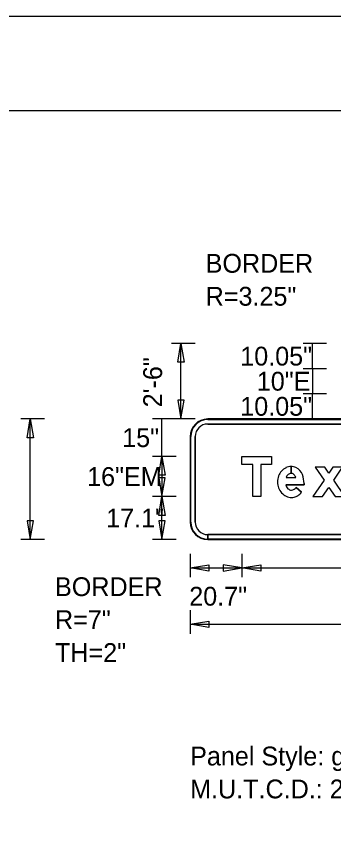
# Model space of a CAD drawing. Extents: x 1806251 to 1809821, y 414895 to 422886.
# Drawn here: x 1809675.911 to 1809677.177, y 415330.976 to 415334.226 of the extents above; entities that cross this region are included whole.
import ezdxf

# ---------------------------------------------------------------- set-up
doc = ezdxf.new("R2010")
doc.units = 0
for name, color, linetype in [('GSBWFILL', 7, 'Continuous'), ('GSCOLORFILL', 7, 'Continuous'), ('GSDIMS', 7, 'Continuous'), ('GSOUTLINE', 7, 'Continuous'), ('GSSHT', 7, 'Continuous')]:
    doc.layers.add(name, color=color, linetype=linetype)

msp = doc.modelspace()

# ---------------------------------------------------------------- linework, layer by layer
at = {"layer": 'GSBWFILL'}
for p, q in [((1809678.5151, 415332.6211), (1809676.6751, 415332.6211)), ((1809676.6751, 415332.6011), (1809678.5151, 415332.6011)), ((1809676.6051, 415332.5511), (1809676.6051, 415332.2101)), ((1809676.6251, 415332.2101), (1809676.6251, 415332.5511)), ((1809677.0074, 415332.4316), (1809677.0074, 415332.404)), ((1809677.0074, 415332.404), (1809677.0074, 415332.4316)), ((1809676.9879, 415332.3879), (1809677.0258, 415332.3879)), ((1809677.0271, 415332.3483), (1809677.049, 415332.3289)), ((1809676.6751, 415332.1401), (1809676.6751, 415332.1601)), ((1809678.5151, 415332.1601), (1809676.6753, 415332.1601)), ((1809676.6753, 415332.1601), (1809676.6753, 415332.1401)), ((1809676.6753, 415332.1401), (1809678.5151, 415332.1401))]:
    msp.add_line(p, q, dxfattribs=at)
for points in [[(1809676.8863, 415332.3116), (1809676.8543, 415332.3116), (1809676.8543, 415332.4396), (1809676.8111, 415332.4396), (1809676.8111, 415332.4716), (1809676.9295, 415332.4716), (1809676.9295, 415332.4396), (1809676.8863, 415332.4396)], [(1809677.2131, 415332.4284), (1809677.1743, 415332.4284), (1809677.1583, 415332.405), (1809677.1423, 415332.4284), (1809677.1035, 415332.4284), (1809677.1389, 415332.3767), (1809677.0943, 415332.3116), (1809677.1331, 415332.3116), (1809677.1583, 415332.3484), (1809677.1835, 415332.3116), (1809677.2223, 415332.3116), (1809677.1777, 415332.3767)]]:
    msp.add_lwpolyline(points, close=True, dxfattribs=at)
msp.add_lwpolyline([(1809677.0591, 415332.3637), (1809677.0591, 415332.3591), (1809676.9861, 415332.3591)], dxfattribs=at)
for centre, radius, start, end in [((1809676.6751, 415332.5511), 0.07, 90, 180), ((1809676.6751, 415332.5511), 0.05, 90, 180), ((1809676.6751, 415332.2101), 0.07, 180, 270), ((1809676.6751, 415332.2101), 0.05, 180, 270)]:
    msp.add_arc(centre, radius, start, end, dxfattribs=at)
for centre, major_axis, start_param, end_param in [((1809677.0107, 415332.3773), (0, 0.055), 0.44196, 0.851746), ((1809677.0074, 415332.3842), (0, 0.0474), 0, 0.44196), ((1809677.0074, 415332.3842), (0, 0.0474), 5.868518, 6.283016), ((1809677.0062, 415332.3823), (0, 0.0496), 5.061282, 5.861635), ((1809677.0237, 415332.37), (0, 0.0702), 1.222943, 1.570796), ((1809677.0157, 415332.3729), (0, 0.0617), 0.851746, 1.222943), ((1809677.0119, 415332.3806), (0, 0.0251), 0.703138, 1.275447), ((1809677.0074, 415332.3854), (0, 0.0185), 0, 0.684319), ((1809677.0074, 415332.3825), (0, 0.0215), 6.008019, 6.282813), ((1809677.01, 415332.3916), (0, 0.012), 5.468651, 6.008019), ((1809676.9957, 415332.3781), (0, 0.0317), 5.027692, 5.468651), ((1809676.9551, 415332.3637), (0, 0.104), 4.712389, 5.061282), ((1809677.0216, 415332.37), (0, 0.0681), 1.570796, 1.928626), ((1809677.0168, 415332.3659), (0, 0.0315), 1.788032, 2.378697), ((1809677.0155, 415332.3677), (0, 0.0616), 1.928626, 2.305123), ((1809677.0116, 415332.3642), (0, 0.0563), 2.305123, 2.711411), ((1809677.0094, 415332.3583), (0, 0.0208), 2.383204, 3.128268), ((1809677.0075, 415332.3604), (0, 0.023), 3.209537, 4.158837), ((1809677.0021, 415332.3657), (0, 0.0596), 3.710413, 4.047817), ((1809677.0091, 415332.3587), (0, 0.0503), 2.711411, 3.141593), ((1809677.0091, 415332.3587), (0, 0.0503), 3.141593, 3.35931), ((1809677.0105, 415332.3525), (0, 0.044), 3.35931, 3.710413)]:
    msp.add_ellipse(centre, major_axis=major_axis, ratio=0.999999, start_param=start_param, end_param=end_param, dxfattribs=at)
at = {"layer": 'GSCOLORFILL'}
for p, q in [((1809678.5151, 415332.6211), (1809676.6751, 415332.6211)), ((1809678.5151, 415332.6211), (1809676.6751, 415332.6211)), ((1809678.5151, 415332.6211), (1809676.6751, 415332.6211)), ((1809676.6751, 415332.6191), (1809678.5151, 415332.6191)), ((1809676.6751, 415332.6011), (1809678.5151, 415332.6011)), ((1809676.6051, 415332.5511), (1809676.6051, 415332.2101)), ((1809676.6051, 415332.5511), (1809676.6051, 415332.2101)), ((1809676.6051, 415332.5511), (1809676.6051, 415332.2101)), ((1809676.6071, 415332.2101), (1809676.6071, 415332.5511)), ((1809676.6251, 415332.2101), (1809676.6251, 415332.5511)), ((1809677.0074, 415332.4316), (1809677.0074, 415332.404)), ((1809677.0074, 415332.404), (1809677.0074, 415332.4316)), ((1809676.9879, 415332.3879), (1809677.0258, 415332.3879)), ((1809677.0271, 415332.3483), (1809677.049, 415332.3289)), ((1809676.6751, 415332.1401), (1809676.6751, 415332.1601)), ((1809678.5151, 415332.1601), (1809676.6753, 415332.1601)), ((1809676.6753, 415332.1601), (1809676.6753, 415332.1401)), ((1809676.6751, 415332.1401), (1809676.6751, 415332.1421)), ((1809678.5151, 415332.1421), (1809676.6751, 415332.1421)), ((1809676.6751, 415332.1421), (1809676.6751, 415332.1401)), ((1809676.6751, 415332.1401), (1809678.5151, 415332.1401)), ((1809676.6751, 415332.1401), (1809678.5151, 415332.1401)), ((1809676.6753, 415332.1401), (1809678.5151, 415332.1401))]:
    msp.add_line(p, q, dxfattribs=at)
for points in [[(1809676.8863, 415332.3116), (1809676.8543, 415332.3116), (1809676.8543, 415332.4396), (1809676.8111, 415332.4396), (1809676.8111, 415332.4716), (1809676.9295, 415332.4716), (1809676.9295, 415332.4396), (1809676.8863, 415332.4396)], [(1809677.2131, 415332.4284), (1809677.1743, 415332.4284), (1809677.1583, 415332.405), (1809677.1423, 415332.4284), (1809677.1035, 415332.4284), (1809677.1389, 415332.3767), (1809677.0943, 415332.3116), (1809677.1331, 415332.3116), (1809677.1583, 415332.3484), (1809677.1835, 415332.3116), (1809677.2223, 415332.3116), (1809677.1777, 415332.3767)]]:
    msp.add_lwpolyline(points, close=True, dxfattribs=at)
msp.add_lwpolyline([(1809677.0591, 415332.3637), (1809677.0591, 415332.3591), (1809676.9861, 415332.3591)], dxfattribs=at)
for centre, radius, start, end in [((1809676.6751, 415332.5511), 0.07, 90, 180), ((1809676.6751, 415332.5511), 0.07, 90, 180), ((1809676.6751, 415332.5511), 0.07, 90, 180), ((1809676.6751, 415332.5511), 0.068, 90, 180), ((1809676.6751, 415332.5511), 0.05, 90, 180), ((1809676.6751, 415332.2101), 0.07, 180, 270), ((1809676.6751, 415332.2101), 0.07, 180, 270), ((1809676.6751, 415332.2101), 0.07, 180, 270), ((1809676.6751, 415332.2101), 0.068, 180, 270), ((1809676.6751, 415332.2101), 0.05, 180, 270)]:
    msp.add_arc(centre, radius, start, end, dxfattribs=at)
for centre, major_axis, start_param, end_param in [((1809677.0107, 415332.3773), (0, 0.055), 0.44196, 0.851746), ((1809677.0074, 415332.3842), (0, 0.0474), 0, 0.44196), ((1809677.0074, 415332.3842), (0, 0.0474), 5.868518, 6.283016), ((1809677.0062, 415332.3823), (0, 0.0496), 5.061282, 5.861635), ((1809677.0237, 415332.37), (0, 0.0702), 1.222943, 1.570796), ((1809677.0157, 415332.3729), (0, 0.0617), 0.851746, 1.222943), ((1809677.0119, 415332.3806), (0, 0.0251), 0.703138, 1.275447), ((1809677.0074, 415332.3854), (0, 0.0185), 0, 0.684319), ((1809677.0074, 415332.3825), (0, 0.0215), 6.008019, 6.282813), ((1809677.01, 415332.3916), (0, 0.012), 5.468651, 6.008019), ((1809676.9957, 415332.3781), (0, 0.0317), 5.027692, 5.468651), ((1809676.9551, 415332.3637), (0, 0.104), 4.712389, 5.061282), ((1809677.0216, 415332.37), (0, 0.0681), 1.570796, 1.928626), ((1809677.0168, 415332.3659), (0, 0.0315), 1.788032, 2.378697), ((1809677.0155, 415332.3677), (0, 0.0616), 1.928626, 2.305123), ((1809677.0116, 415332.3642), (0, 0.0563), 2.305123, 2.711411), ((1809677.0094, 415332.3583), (0, 0.0208), 2.383204, 3.128268), ((1809677.0075, 415332.3604), (0, 0.023), 3.209537, 4.158837), ((1809677.0021, 415332.3657), (0, 0.0596), 3.710413, 4.047817), ((1809677.0091, 415332.3587), (0, 0.0503), 2.711411, 3.141593), ((1809677.0091, 415332.3587), (0, 0.0503), 3.141593, 3.35931), ((1809677.0105, 415332.3525), (0, 0.044), 3.35931, 3.710413)]:
    msp.add_ellipse(centre, major_axis=major_axis, ratio=0.999999, start_param=start_param, end_param=end_param, dxfattribs=at)
at = {"layer": 'GSDIMS'}
for p, q in [((1809676.6243, 415332.9221), (1809676.5306, 415332.9221)), ((1809676.5681, 415332.6211), (1809676.5681, 415332.9221)), ((1809677.1493, 415332.9221), (1809677.0556, 415332.9221)), ((1809677.0931, 415332.8216), (1809677.0931, 415332.9221)), ((1809677.1493, 415332.8216), (1809677.0556, 415332.8216)), ((1809677.1493, 415332.8216), (1809677.0556, 415332.8216)), ((1809677.0931, 415332.8216), (1809677.0931, 415332.7216)), ((1809677.1493, 415332.7216), (1809677.0556, 415332.7216)), ((1809677.1493, 415332.7216), (1809677.0556, 415332.7216)), ((1809677.0931, 415332.6211), (1809677.0931, 415332.7216)), ((1809676.0233, 415332.6211), (1809675.9296, 415332.6211)), ((1809675.9671, 415332.1401), (1809675.9671, 415332.6211)), ((1809676.5483, 415332.6211), (1809676.4546, 415332.6211)), ((1809676.4921, 415332.4716), (1809676.4921, 415332.6211)), ((1809676.6243, 415332.6211), (1809676.5306, 415332.6211)), ((1809677.1493, 415332.6211), (1809677.0556, 415332.6211)), ((1809676.5483, 415332.4716), (1809676.4546, 415332.4716)), ((1809676.5483, 415332.4716), (1809676.4546, 415332.4716)), ((1809676.4921, 415332.4716), (1809676.4921, 415332.3116)), ((1809676.5483, 415332.3116), (1809676.4546, 415332.3116)), ((1809676.5483, 415332.3116), (1809676.4546, 415332.3116)), ((1809676.4921, 415332.1406), (1809676.4921, 415332.3116)), ((1809676.0233, 415332.1401), (1809675.9296, 415332.1401)), ((1809676.5483, 415332.1406), (1809676.4546, 415332.1406)), ((1809676.6046, 415332.0838), (1809676.6046, 415331.9901)), ((1809676.8111, 415332.0838), (1809676.8111, 415331.9901)), ((1809676.8111, 415332.0838), (1809676.8111, 415331.9901)), ((1809676.6046, 415332.0276), (1809676.8111, 415332.0276)), ((1809676.8111, 415332.0276), (1809678.3796, 415332.0276)), ((1809676.6046, 415331.8588), (1809676.6046, 415331.7651)), ((1809676.6046, 415331.8026), (1809678.5856, 415331.8026))]:
    msp.add_line(p, q, dxfattribs=at)
for points in [[(1809676.5681, 415332.9221), (1809676.5806, 415332.8471), (1809676.5556, 415332.8471)], [(1809676.5681, 415332.6211), (1809676.5806, 415332.6961), (1809676.5556, 415332.6961)], [(1809675.9671, 415332.6211), (1809675.9796, 415332.5461), (1809675.9546, 415332.5461)], [(1809676.4921, 415332.4716), (1809676.5046, 415332.3966), (1809676.4796, 415332.3966)], [(1809676.4921, 415332.3116), (1809676.5046, 415332.3866), (1809676.4796, 415332.3866)], [(1809676.4921, 415332.3116), (1809676.5046, 415332.2366), (1809676.4796, 415332.2366)], [(1809675.9671, 415332.1401), (1809675.9796, 415332.2151), (1809675.9546, 415332.2151)], [(1809676.4921, 415332.1406), (1809676.5046, 415332.2156), (1809676.4796, 415332.2156)], [(1809676.6046, 415332.0276), (1809676.6796, 415332.0401), (1809676.6796, 415332.0151)], [(1809676.8111, 415332.0276), (1809676.7361, 415332.0401), (1809676.7361, 415332.0151)], [(1809676.8111, 415332.0276), (1809676.8861, 415332.0401), (1809676.8861, 415332.0151)], [(1809676.6046, 415331.8026), (1809676.6796, 415331.8151), (1809676.6796, 415331.7901)]]:
    msp.add_lwpolyline(points, close=True, dxfattribs=at)
at = {"layer": 'GSOUTLINE'}
for p, q in [((1809678.5151, 415332.6211), (1809676.6751, 415332.6211)), ((1809678.5151, 415332.6011), (1809676.6751, 415332.6011)), ((1809676.6051, 415332.5511), (1809676.6051, 415332.2101)), ((1809676.6251, 415332.5511), (1809676.6251, 415332.2101)), ((1809676.9879, 415332.3879), (1809677.0258, 415332.3879)), ((1809677.049, 415332.3289), (1809677.0271, 415332.3483)), ((1809676.6751, 415332.1601), (1809678.5151, 415332.1601)), ((1809676.6751, 415332.1401), (1809678.5151, 415332.1401))]:
    msp.add_line(p, q, dxfattribs=at)
for points in [[(1809676.8863, 415332.3116), (1809676.8543, 415332.3116), (1809676.8543, 415332.4396), (1809676.8111, 415332.4396), (1809676.8111, 415332.4716), (1809676.9295, 415332.4716), (1809676.9295, 415332.4396), (1809676.8863, 415332.4396)], [(1809677.2131, 415332.4284), (1809677.1743, 415332.4284), (1809677.1583, 415332.405), (1809677.1423, 415332.4284), (1809677.1035, 415332.4284), (1809677.1389, 415332.3767), (1809677.0943, 415332.3116), (1809677.1331, 415332.3116), (1809677.1583, 415332.3484), (1809677.1835, 415332.3116), (1809677.2223, 415332.3116), (1809677.1777, 415332.3767)]]:
    msp.add_lwpolyline(points, close=True, dxfattribs=at)
msp.add_lwpolyline([(1809676.9861, 415332.3591), (1809677.0591, 415332.3591), (1809677.0591, 415332.3637)], dxfattribs=at)
for centre, radius, start, end in [((1809676.6751, 415332.5511), 0.07, 90, 180), ((1809676.6751, 415332.5511), 0.05, 90, 180), ((1809676.6751, 415332.2101), 0.07, 180, 270), ((1809676.6751, 415332.2101), 0.05, 180, 270)]:
    msp.add_arc(centre, radius, start, end, dxfattribs=at)
for centre, major_axis, start_param, end_param in [((1809677.0107, 415332.3773), (0, 0.055), 0.44196, 0.851746), ((1809677.0074, 415332.3842), (0, 0.0474), 0, 0.44196), ((1809677.0074, 415332.3842), (0, 0.0474), 5.868518, 6.283185), ((1809677.0062, 415332.3823), (0, 0.0496), 5.061282, 5.861635), ((1809677.0237, 415332.37), (0, 0.0702), 1.222943, 1.570796), ((1809677.0157, 415332.3729), (0, 0.0617), 0.851746, 1.222943), ((1809677.0119, 415332.3806), (0, 0.0251), 0.703138, 1.275447), ((1809677.0074, 415332.3854), (0, 0.0185), 0, 0.684319), ((1809677.0074, 415332.3825), (0, 0.0215), 6.008019, 6.283185), ((1809677.01, 415332.3916), (0, 0.012), 5.468651, 6.008019), ((1809676.9957, 415332.3781), (0, 0.0317), 5.027692, 5.468651), ((1809676.9551, 415332.3637), (0, 0.104), 4.712389, 5.061282), ((1809677.0216, 415332.37), (0, 0.0681), 1.570796, 1.928626), ((1809677.0168, 415332.3659), (0, 0.0315), 1.788032, 2.378697), ((1809677.0155, 415332.3677), (0, 0.0616), 1.928626, 2.305123), ((1809677.0116, 415332.3642), (0, 0.0563), 2.305123, 2.711411), ((1809677.0094, 415332.3583), (0, 0.0208), 2.383204, 3.128268), ((1809677.0075, 415332.3604), (0, 0.023), 3.209537, 4.158837), ((1809677.0021, 415332.3657), (0, 0.0596), 3.710413, 4.047817), ((1809677.0091, 415332.3587), (0, 0.0503), 2.711411, 3.141593), ((1809677.0091, 415332.3587), (0, 0.0503), 3.141593, 3.35931), ((1809677.0105, 415332.3525), (0, 0.044), 3.35931, 3.710413)]:
    msp.add_ellipse(centre, major_axis=major_axis, ratio=0.999999, start_param=start_param, end_param=end_param, dxfattribs=at)
at = {"layer": 'GSSHT'}
msp.add_line((1809672.1349, 415334.2262), (1809684.8891, 415334.2262), dxfattribs=at)
msp.add_lwpolyline([(1809672.634, 415333.8512), (1809684.6381, 415333.8512), (1809684.6381, 415326.3475), (1809672.634, 415326.3475)], close=True, dxfattribs=at)

# ---------------------------------------------------------------- texts
at = {"layer": 'GSDIMS'}
for s, p in [('BORDER', (1809676.6666, 415333.2041)), ('R=3.25"', (1809676.6666, 415333.0728)), ('10.05"', (1809676.8046, 415332.8341)), ('10"E', (1809676.8706, 415332.7341)), ('10.05"', (1809676.8046, 415332.6341)), ('15"', (1809676.3336, 415332.5091)), ('16"EM', (1809676.1936, 415332.3541)), ('17.1"', (1809676.2696, 415332.1886)), ('BORDER', (1809676.0656, 415331.9151)), ('20.7"', (1809676.6011, 415331.8771)), ('R=7"', (1809676.0656, 415331.7838)), ('TH=2"', (1809676.0656, 415331.6526)), ('Panel Style: guide_fwy_overhead.ssi', (1809676.6046, 415331.2401)), ('M.U.T.C.D.: 2009 Edition', (1809676.6046, 415331.1088))]:
    msp.add_text(s, height=0.075, dxfattribs=at).set_placement(p)
msp.add_text('2\'-6"', height=0.075, rotation=90, dxfattribs=at).set_placement((1809676.4926, 415332.6676))

doc.saveas('drawing.dxf')
